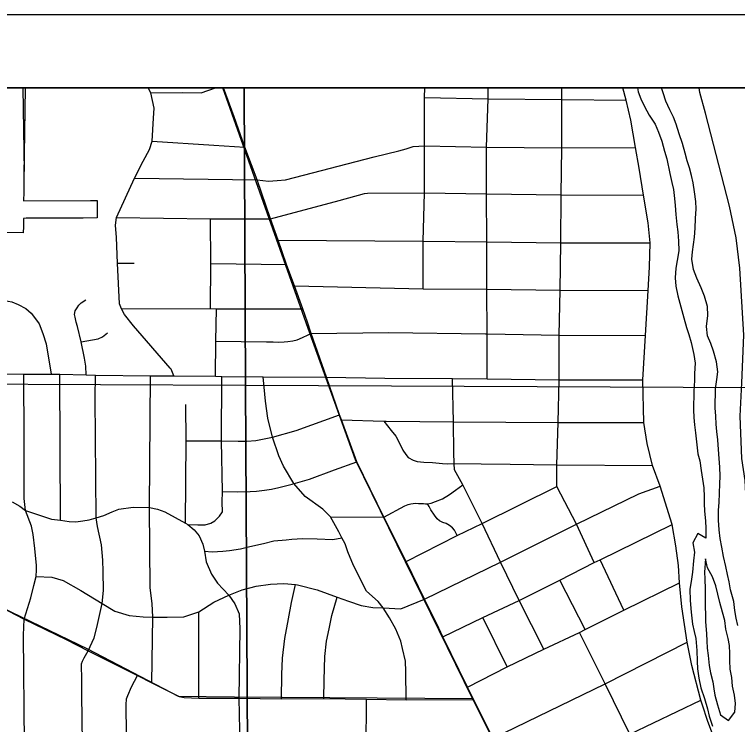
# Model space of a CAD drawing. Extents: x 0 to 34, y 0 to 22.
# Drawn here: x 4.717 to 5.702, y 20.032 to 21 of the extents above; entities that cross this region are included whole.
import ezdxf

# ---------------------------------------------------------------- set-up
doc = ezdxf.new("R2010")
doc.units = 0
for name, color, linetype in [('Default', 7, 'Continuous'), ('GM_X_City_Street', 7, 'Continuous'), ('GM_X_County_Road', 7, 'Continuous'), ('GM_X_Major_River', 7, 'Continuous'), ('GM_X_Rail_Line', 7, 'Continuous'), ('GM_X_Section', 7, 'Continuous'), ('GM_X_State_Route', 7, 'Continuous'), ('GM_X_Township_Road', 7, 'Continuous'), ('SH_Data', 7, 'Continuous')]:
    doc.layers.add(name, color=color, linetype=linetype)

msp = doc.modelspace()

# ---------------------------------------------------------------- linework, layer by layer
at = {"layer": 'Default'}
for points in [[(5.03004, 20.9), (4.04968, 20.9), (4.04262, 20.49916), (5.03178, 20.49467)], [(6.02712, 20.9), (5.03004, 20.9), (5.03178, 20.49467), (6.02623, 20.49008)]]:
    msp.add_lwpolyline(points, close=True, dxfattribs=at)
at = {"layer": 'GM_X_City_Street'}
for p, q in [((4.88036, 20.77658), (5.04769, 20.77437)), ((4.85724, 20.6608), (4.87975, 20.66101)), ((4.98437, 20.66051), (5.08758, 20.65914)), ((4.77938, 20.31032), (4.77836, 20.50948)), ((5.1474, 20.31498), (5.22005, 20.31469)), ((5.54738, 20.18784), (5.51521, 20.25654)), ((5.49452, 20.1614), (5.46025, 20.22881)), ((4.96783, 20.0678), (4.9682, 20.18561)), ((5.3883, 20.1105), (5.35542, 20.1776))]:
    msp.add_line(p, q, dxfattribs=at)
for points in [[(4.93384, 20.5071), (4.9301, 20.51642), (4.92885, 20.51767), (4.87916, 20.57544), (4.86673, 20.59097), (4.86239, 20.59843), (4.8599, 20.60526), (4.85724, 20.6608), (4.85555, 20.69596), (4.85431, 20.71273), (4.85555, 20.72329), (4.88036, 20.77658), (4.89209, 20.80005), (4.9007, 20.8157), (4.90428, 20.82737), (4.90635, 20.85838), (4.90696, 20.87204), (4.90251, 20.89294), (4.89883, 20.9)], [(4.90251, 20.89294), (4.94563, 20.89353), (4.97104, 20.89324), (4.99056, 20.9)], [(5.27388, 20.6261), (5.27392, 20.69071), (5.27583, 20.75666), (5.27553, 20.82099), (5.27583, 20.88667), (5.27593, 20.9)], [(5.36125, 20.50313), (5.36105, 20.56461), (5.3608, 20.62542), (5.36047, 20.69013), (5.36041, 20.75525), (5.36029, 20.81928), (5.36241, 20.8851), (5.36262, 20.9)], [(5.50709, 20.25271), (5.48271, 20.305), (5.4563, 20.35646), (5.4563, 20.38615), (5.45812, 20.44373), (5.45949, 20.50176), (5.45909, 20.56294), (5.46063, 20.62406), (5.46155, 20.68885), (5.46204, 20.75417), (5.46286, 20.81815), (5.46294, 20.8839), (5.46304, 20.9)], [(5.80628, 19.96327), (5.7868, 19.98904), (5.77257, 20.0246), (5.76261, 20.04594), (5.75692, 20.10143), (5.74554, 20.16545), (5.73985, 20.20102), (5.73416, 20.24654), (5.72705, 20.2878), (5.71851, 20.31625), (5.71424, 20.33759), (5.71282, 20.36462), (5.70855, 20.3945), (5.70589, 20.45235), (5.70855, 20.49754), (5.71096, 20.56277), (5.70911, 20.59297), (5.70541, 20.65399), (5.70082, 20.69532), (5.69167, 20.73859), (5.659, 20.86529), (5.65113, 20.89381), (5.64998, 20.9)], [(5.27583, 20.88667), (5.36241, 20.8851), (5.46294, 20.8839), (5.5507, 20.8833)], [(4.90428, 20.82737), (4.98865, 20.8216), (5.03078, 20.81926)], [(5.04769, 20.77437), (5.06308, 20.7726), (5.0746, 20.77352), (5.08612, 20.77445), (5.20686, 20.80578), (5.2405, 20.81408), (5.25064, 20.81684), (5.26032, 20.82007), (5.27553, 20.82099), (5.36029, 20.81928), (5.46286, 20.81815), (5.56335, 20.81869)], [(5.06594, 20.72131), (5.15924, 20.74629), (5.19398, 20.75581), (5.19797, 20.75643), (5.27583, 20.75666), (5.36041, 20.75525), (5.46204, 20.75417), (5.57434, 20.75347)], [(4.85555, 20.72329), (4.98407, 20.72149), (5.06594, 20.72131)], [(4.98414, 20.5991), (4.98437, 20.66051), (4.98407, 20.72149)], [(5.07615, 20.69217), (5.27392, 20.69071), (5.36047, 20.69013), (5.46155, 20.68885), (5.58323, 20.68871)], [(5.09849, 20.62999), (5.27388, 20.6261), (5.3608, 20.62542), (5.46063, 20.62406), (5.58083, 20.62365)], [(4.63511, 20.61125), (4.68359, 20.61022), (4.69494, 20.61074), (4.70319, 20.61022), (4.71299, 20.60816), (4.72176, 20.60455), (4.73208, 20.59887), (4.7393, 20.59268), (4.74394, 20.58701), (4.75013, 20.57824), (4.75529, 20.56484), (4.75993, 20.55091), (4.76686, 20.5096)], [(4.8145, 20.50864), (4.81386, 20.52034), (4.81227, 20.53116), (4.8075, 20.55376), (4.8024, 20.57476), (4.80096, 20.58056), (4.79926, 20.58712), (4.79854, 20.59099), (4.79954, 20.59576), (4.80209, 20.60022), (4.80457, 20.60378), (4.8075, 20.6069), (4.81386, 20.61072)], [(4.86239, 20.59843), (4.98414, 20.5991), (4.99234, 20.59876), (5.10984, 20.59851)], [(4.99077, 20.50669), (4.99123, 20.55462), (4.99234, 20.59876)], [(4.8075, 20.55376), (4.8307, 20.55784), (4.83669, 20.5606), (4.84359, 20.56582)], [(4.99123, 20.55462), (5.06014, 20.55351), (5.06956, 20.55351), (5.07709, 20.55327), (5.08439, 20.55374), (5.08957, 20.55398), (5.09616, 20.55492), (5.10205, 20.55633), (5.10535, 20.55775), (5.12119, 20.5651)], [(5.12119, 20.5651), (5.22645, 20.56636), (5.35898, 20.56465), (5.36105, 20.56461), (5.45909, 20.56294), (5.57687, 20.56209)], [(4.74661, 20.24255), (4.74675, 20.24854), (4.74447, 20.27201), (4.74221, 20.29094), (4.73993, 20.3023), (4.73177, 20.3238), (4.73009, 20.34017), (4.73009, 20.42195), (4.72937, 20.5096)], [(4.80936, 20.00632), (4.80859, 20.07275), (4.80859, 20.09688), (4.80816, 20.10984), (4.80805, 20.11479), (4.80923, 20.1183), (4.81166, 20.12281), (4.81737, 20.13226), (4.82544, 20.14996), (4.82913, 20.16426), (4.83632, 20.19674), (4.8379, 20.21454), (4.83743, 20.24038), (4.83697, 20.25606), (4.83513, 20.27682), (4.83005, 20.30173), (4.82784, 20.31368), (4.82681, 20.47714), (4.82702, 20.50812)], [(4.90415, 20.08879), (4.90535, 20.17844), (4.90445, 20.19697), (4.90148, 20.2183), (4.90073, 20.32759), (4.902, 20.50751)], [(4.95316, 20.30459), (4.96653, 20.30423), (4.97648, 20.30423), (4.98422, 20.30644), (4.98974, 20.30976), (4.99637, 20.31583), (5.00024, 20.32192), (4.99969, 20.33518), (5.00024, 20.34954), (4.99914, 20.41862), (4.99949, 20.50636)], [(5.25088, 20.06565), (5.25046, 20.10422), (5.24969, 20.11821), (5.2458, 20.13531), (5.24347, 20.14541), (5.23647, 20.16173), (5.22792, 20.17727), (5.21914, 20.19075), (5.21238, 20.19981), (5.19684, 20.2138), (5.17897, 20.24877), (5.17119, 20.26742), (5.16731, 20.2783), (5.16304, 20.28646), (5.15876, 20.29462), (5.1474, 20.31498), (5.137, 20.32571), (5.11291, 20.34281), (5.09754, 20.3603), (5.08353, 20.3839), (5.07725, 20.39802), (5.06824, 20.4235), (5.06196, 20.44978), (5.05883, 20.47291), (5.05571, 20.50571)], [(5.43823, 20.13449), (5.4048, 20.20109), (5.37952, 20.2534), (5.35413, 20.30582), (5.32779, 20.35852), (5.31658, 20.37898), (5.31622, 20.38781), (5.31561, 20.40284), (5.3151, 20.44435), (5.31387, 20.50343)], [(4.94993, 20.30637), (4.95093, 20.41856), (4.95048, 20.46821)], [(4.95093, 20.41856), (4.99914, 20.41862), (5.02152, 20.41811), (5.03336, 20.41811), (5.04566, 20.41902), (5.06824, 20.4235), (5.10077, 20.43268), (5.15988, 20.45407)], [(5.16245, 20.44713), (5.22047, 20.44545), (5.22364, 20.44542), (5.3151, 20.44435), (5.45812, 20.44373), (5.57457, 20.44377)], [(5.22047, 20.44545), (5.2301, 20.43263), (5.23639, 20.42486), (5.2412, 20.41634), (5.24602, 20.40598), (5.25046, 20.40005), (5.25343, 20.39598), (5.26009, 20.39227), (5.26564, 20.39043), (5.2749, 20.38968), (5.28674, 20.38894), (5.30007, 20.38783), (5.30711, 20.38747), (5.31622, 20.38781), (5.35302, 20.38709), (5.39264, 20.38673), (5.4563, 20.38615), (5.5867, 20.38523)], [(5.00024, 20.34954), (5.02128, 20.34916), (5.03808, 20.3498), (5.04663, 20.35011), (5.05741, 20.35138), (5.06692, 20.35297), (5.07706, 20.35487), (5.09513, 20.35962), (5.09754, 20.3603), (5.09995, 20.36098), (5.11889, 20.36628), (5.1528, 20.37896), (5.18335, 20.38998)], [(5.22005, 20.31469), (5.24907, 20.33009), (5.25357, 20.33186), (5.2569, 20.33284), (5.26004, 20.33342), (5.26297, 20.33362), (5.26767, 20.33342), (5.27061, 20.33303), (5.27414, 20.33323), (5.27727, 20.33284), (5.27982, 20.33284), (5.2849, 20.33382), (5.29058, 20.33577), (5.30038, 20.3395), (5.30998, 20.34537), (5.318, 20.35144), (5.32779, 20.35852)], [(5.2506, 20.25421), (5.32015, 20.28949), (5.35413, 20.30582), (5.4563, 20.35646)], [(5.27558, 20.20278), (5.37952, 20.2534), (5.48271, 20.305), (5.56791, 20.3464), (5.59709, 20.35676)], [(4.71365, 20.33559), (4.72419, 20.3297), (4.73177, 20.3238), (4.74525, 20.31916), (4.75621, 20.31537), (4.76716, 20.312), (4.77938, 20.31032), (4.79118, 20.30863), (4.80045, 20.30821), (4.80972, 20.30947), (4.81857, 20.31074), (4.82784, 20.31368), (4.83837, 20.31706), (4.84975, 20.32169), (4.85902, 20.32548), (4.8784, 20.32843), (4.90073, 20.32759), (4.91162, 20.32535), (4.92171, 20.32179), (4.93596, 20.31408), (4.94993, 20.30637), (4.95316, 20.30459), (4.96147, 20.29747), (4.96859, 20.28916), (4.97334, 20.27788), (4.97571, 20.26839), (4.97808, 20.25355), (4.98521, 20.23694), (4.99351, 20.22447), (5.00894, 20.20845), (5.01725, 20.19659), (5.02318, 20.18293), (5.02378, 20.16217), (5.02259, 20.06758), (5.02378, 20.00254)], [(5.32015, 20.28949), (5.31665, 20.29676), (5.31387, 20.30022), (5.30972, 20.303), (5.3051, 20.30577), (5.30048, 20.30739), (5.29608, 20.30947), (5.29285, 20.31247), (5.28915, 20.31709), (5.28453, 20.32471), (5.28199, 20.32934), (5.27982, 20.33284)], [(5.30084, 20.15165), (5.35542, 20.1776), (5.4048, 20.20109), (5.46025, 20.22881), (5.50709, 20.25271), (5.51521, 20.25654), (5.61347, 20.30445)], [(4.97571, 20.26839), (4.98626, 20.26739), (5.00065, 20.26824), (5.00995, 20.26908), (5.02477, 20.27162), (5.03746, 20.27458), (5.05608, 20.27881), (5.07048, 20.2822), (5.08698, 20.2839), (5.09502, 20.28474), (5.10941, 20.28559), (5.1293, 20.28516), (5.15088, 20.28432), (5.16304, 20.28646)], [(4.53235, 20.24866), (4.59856, 20.23422), (4.62119, 20.22862), (4.6296, 20.2256), (4.66474, 20.20814), (4.69643, 20.19283), (4.73006, 20.17559), (4.78719, 20.14757), (4.81737, 20.13226), (4.88422, 20.09869), (4.90415, 20.08879), (4.93291, 20.07405), (4.9411, 20.07017), (4.94822, 20.06867), (4.96783, 20.0678), (5.00103, 20.06802), (5.02259, 20.06758), (5.08079, 20.06694), (5.13835, 20.06737), (5.19675, 20.06642), (5.25088, 20.06565), (5.34228, 20.06586)], [(4.73006, 20.17559), (4.73917, 20.20461), (4.74296, 20.22127), (4.74639, 20.23357), (4.74661, 20.24255)], [(4.74639, 20.23357), (4.7678, 20.23271), (4.78322, 20.22843), (4.8072, 20.21472), (4.83632, 20.19674), (4.85344, 20.18646), (4.87314, 20.18047), (4.89199, 20.17876), (4.90535, 20.17844), (4.92478, 20.17812), (4.94765, 20.17876), (4.9682, 20.18561), (4.98849, 20.19851), (5.00894, 20.20845), (5.0273, 20.21558), (5.04614, 20.22072), (5.06584, 20.22329), (5.08382, 20.22415), (5.1, 20.22268), (5.10266, 20.22244), (5.12921, 20.21558), (5.15662, 20.2053), (5.17203, 20.20017), (5.18916, 20.19418), (5.20544, 20.1916), (5.21914, 20.19075), (5.24333, 20.18981), (5.27558, 20.20278)], [(5.08079, 20.06694), (5.08129, 20.10022), (5.08203, 20.12223), (5.08533, 20.14937), (5.0901, 20.17578), (5.0945, 20.19816), (5.1, 20.22268)], [(5.33433, 20.08286), (5.3883, 20.1105), (5.43823, 20.13449), (5.48718, 20.15749), (5.49452, 20.1614), (5.54738, 20.18784), (5.6233, 20.22513)], [(5.13835, 20.06737), (5.13889, 20.09252), (5.13999, 20.1248), (5.14219, 20.14534), (5.14585, 20.16221), (5.14953, 20.18056), (5.15662, 20.2053)], [(4.80381, 19.94337), (4.76674, 19.97222), (4.76625, 19.97264), (4.74398, 19.99156), (4.73234, 20.00066), (4.73028, 20.00576), (4.72914, 20.15354), (4.73006, 20.17559)], [(5.55548, 20.01865), (5.52184, 20.08743), (5.48718, 20.15749)], [(5.36909, 20.01311), (5.52184, 20.08743), (5.63399, 20.14425)], [(4.86527, 19.57374), (4.86631, 19.60807), (4.86654, 19.68897), (4.86844, 19.73657), (4.86844, 19.77602), (4.86846, 19.82796), (4.86792, 19.88479), (4.86802, 19.88601), (4.86952, 19.95609), (4.86993, 20.0052), (4.86875, 20.04986), (4.86875, 20.05884), (4.86933, 20.06667), (4.87107, 20.0716), (4.87629, 20.0832), (4.88422, 20.09869)], [(5.19251, 19.47117), (5.19296, 19.53451), (5.19303, 19.5957), (5.19246, 19.66176), (5.19312, 19.72848), (5.19338, 19.79797), (5.19277, 19.86184), (5.19489, 19.93102), (5.19599, 19.99843), (5.19675, 20.06642)], [(5.40428, 19.94211), (5.4184, 19.94907), (5.53757, 20.00907), (5.55548, 20.01865), (5.65266, 20.06503)]]:
    msp.add_lwpolyline(points, dxfattribs=at)
at = {"layer": 'GM_X_County_Road'}
for points in [[(5.65481, 20.05838), (5.65266, 20.06503), (5.64001, 20.11247), (5.63399, 20.14425), (5.6265, 20.19228), (5.6233, 20.22513), (5.62179, 20.24863), (5.61841, 20.2753), (5.61347, 20.30445), (5.59709, 20.35676), (5.5867, 20.38523), (5.57935, 20.41485), (5.57457, 20.44377), (5.57359, 20.50176), (5.57687, 20.56209), (5.58083, 20.62365), (5.58248, 20.65528), (5.58323, 20.68871), (5.58083, 20.71567), (5.57434, 20.75347), (5.56817, 20.79037), (5.56335, 20.81869), (5.55703, 20.85574), (5.5507, 20.8833), (5.54627, 20.9)], [(4.53176, 20.51228), (4.5824, 20.51121), (4.61, 20.51056), (4.63319, 20.51058), (4.6692, 20.51025), (4.72937, 20.5096), (4.76686, 20.5096), (4.77836, 20.50948), (4.8145, 20.50864), (4.82702, 20.50812), (4.902, 20.50751), (4.93384, 20.5071), (4.99077, 20.50669), (4.99949, 20.50636), (5.05571, 20.50571), (5.1422, 20.50555), (5.2215, 20.504), (5.31387, 20.50343), (5.36125, 20.50313), (5.45949, 20.50176), (5.57359, 20.50176)], [(5.68583, 19.97163), (5.68052, 19.98641), (5.67435, 20.00313), (5.66155, 20.03747), (5.65481, 20.05838)]]:
    msp.add_lwpolyline(points, dxfattribs=at)
at = {"layer": 'GM_X_Major_River'}
for points in [[(5.566, 20.9), (5.56711, 20.89461), (5.57072, 20.88504), (5.57583, 20.87429), (5.58206, 20.86276), (5.59017, 20.85043), (5.59489, 20.83931), (5.59922, 20.82744), (5.60274, 20.81368), (5.60595, 20.80297), (5.61012, 20.78312), (5.61291, 20.7709), (5.615, 20.76135), (5.61666, 20.74915), (5.61723, 20.73964)], [(5.64473, 20.70867), (5.64538, 20.72196), (5.64601, 20.73488), (5.64545, 20.74477), (5.64381, 20.75811), (5.64178, 20.77031), (5.6397, 20.78062), (5.63686, 20.79094), (5.63401, 20.8005), (5.63118, 20.81082), (5.62726, 20.82421), (5.62296, 20.83722), (5.61867, 20.85061), (5.61506, 20.86019), (5.61031, 20.86979), (5.60485, 20.88168), (5.6009, 20.89317), (5.59886, 20.9)], [(5.61723, 20.73964), (5.61851, 20.72745), (5.61976, 20.71374), (5.62108, 20.70345), (5.62197, 20.69089), (5.62247, 20.67757), (5.62031, 20.66469), (5.6182, 20.65409), (5.61756, 20.64081), (5.61848, 20.62976), (5.62126, 20.6164), (5.62514, 20.6015), (5.6294, 20.58621), (5.63294, 20.57322), (5.63617, 20.56365), (5.63937, 20.55256), (5.64285, 20.53653), (5.64451, 20.52433), (5.64385, 20.51028), (5.64366, 20.50078), (5.643, 20.48636), (5.6425, 20.4609), (5.64267, 20.45064), (5.64399, 20.44035), (5.6453, 20.42968), (5.64658, 20.41749), (5.64853, 20.40111), (5.651, 20.39118), (5.65302, 20.37822), (5.65635, 20.35459), (5.65687, 20.34242), (5.65706, 20.33291), (5.65764, 20.3234), (5.65888, 20.30932), (5.65907, 20.29981), (5.65918, 20.28613), (5.64828, 20.29243), (5.64157, 20.27964), (5.64361, 20.26706), (5.64261, 20.25492), (5.64117, 20.23975), (5.63939, 20.22687), (5.63767, 20.21626), (5.63775, 20.20106), (5.63933, 20.18507), (5.6409, 20.16869), (5.64337, 20.15876), (5.64546, 20.14922), (5.64703, 20.13285), (5.64751, 20.1184), (5.64806, 20.10775), (5.64971, 20.09517), (5.65249, 20.08182), (5.65752, 20.06728), (5.66142, 20.05314), (5.66388, 20.04321), (5.66855, 20.02943)], [(5.70279, 20.16706), (5.70071, 20.17698), (5.69901, 20.18727), (5.69735, 20.19947), (5.69311, 20.21551), (5.69105, 20.22658), (5.68897, 20.2365), (5.68652, 20.24719), (5.68337, 20.26093), (5.68097, 20.2739), (5.67892, 20.28572), (5.67764, 20.29753), (5.67675, 20.31047), (5.67664, 20.32415), (5.67723, 20.3344), (5.67786, 20.34731), (5.67849, 20.35984), (5.6787, 20.37048), (5.67856, 20.38264), (5.67765, 20.39444), (5.67675, 20.40662), (5.6755, 20.41995), (5.6742, 20.43137), (5.67326, 20.44128), (5.67272, 20.45231), (5.6718, 20.46373), (5.67231, 20.48956), (5.67409, 20.50245), (5.67543, 20.51268), (5.6738, 20.5264), (5.66953, 20.54093), (5.66593, 20.55126), (5.66158, 20.56161), (5.66032, 20.57456), (5.66176, 20.58974), (5.66162, 20.6019), (5.65734, 20.61605), (5.653, 20.62716), (5.64719, 20.64058), (5.64247, 20.65208), (5.64009, 20.66619), (5.64106, 20.67644), (5.64373, 20.69615), (5.64473, 20.70867)], [(5.65862, 20.25764), (5.6575, 20.2398), (5.6577, 20.23029), (5.65818, 20.21622), (5.65829, 20.20292), (5.65846, 20.19228), (5.65864, 20.18201), (5.65883, 20.17251), (5.66002, 20.15539), (5.66059, 20.14587), (5.66115, 20.13598), (5.66248, 20.12607), (5.66373, 20.11237), (5.66581, 20.10245), (5.6686, 20.08985), (5.67031, 20.08032), (5.67167, 20.07193)], [(5.67167, 20.07193), (5.6752, 20.05856), (5.67912, 20.04518), (5.68998, 20.03736), (5.69894, 20.04858), (5.69956, 20.06072), (5.69825, 20.07177), (5.69584, 20.08436), (5.69455, 20.09578), (5.6925, 20.10722), (5.69197, 20.11902), (5.69178, 20.1289), (5.69161, 20.13954), (5.6899, 20.14908), (5.68674, 20.16206), (5.68507, 20.1735), (5.68187, 20.18496), (5.67834, 20.19833), (5.67552, 20.20941), (5.67308, 20.22086), (5.66839, 20.23312), (5.66141, 20.24542), (5.65862, 20.25764)]]:
    msp.add_lwpolyline(points, dxfattribs=at)
at = {"layer": 'GM_X_Rail_Line'}
for points in [[(3.25957, 20.9), (3.60823, 20.57966), (3.6929, 20.50592), (3.76774, 20.44387), (4.03449, 20.26899), (4.19117, 20.26046), (4.48816, 20.25779), (4.61357, 20.23074), (4.6473, 20.21621), (4.81604, 20.13517), (4.93992, 20.07043), (5.01672, 20.06971), (5.34106, 20.06734)], [(5.34106, 20.06734), (5.18153, 20.39254), (5.11921, 20.5654), (5.00073, 20.9)], [(5.34106, 20.06734), (5.47047, 19.808), (5.93994, 19.30918), (6.13609, 19.10059), (6.1472, 19.0806), (6.24546, 18.59231)]]:
    msp.add_lwpolyline(points, dxfattribs=at)
at = {"layer": 'GM_X_Section'}
for points in [[(4.04262, 20.49916), (5.03178, 20.49467), (5.03707, 19.50155), (4.05087, 19.50181)], [(5.03178, 20.49467), (6.02623, 20.49008), (6.02727, 20.20147), (5.90073, 20.05689), (5.88646, 19.80039), (5.98962, 19.50419), (5.03707, 19.50155)]]:
    msp.add_lwpolyline(points, close=True, dxfattribs=at)
at = {"layer": 'GM_X_State_Route'}
msp.add_line((5.36511, 20.02087), (5.34228, 20.06586), dxfattribs=at)
for points in [[(6.20138, 20.9), (4.73103, 20.9), (4.72984, 20.80885), (4.72979, 20.80519), (4.72976, 20.80276), (4.72956, 20.78748), (4.72953, 20.78507), (4.72946, 20.77807), (4.72936, 20.76903), (4.72932, 20.76434), (4.72928, 20.76047), (4.72925, 20.75759), (4.72913, 20.74583), (4.82048, 20.74628), (4.82383, 20.7463), (4.82951, 20.74633), (4.82939, 20.73473), (4.82927, 20.72251), (4.81043, 20.72242), (4.73252, 20.72203), (4.72889, 20.72201), (4.72877, 20.71084), (4.72869, 20.7024), (4.70313, 20.70263)], [(5.116, 20.58037), (5.10984, 20.59851), (5.09849, 20.62999), (5.08758, 20.65914), (5.07615, 20.69217), (5.06594, 20.72131), (5.04769, 20.77437), (5.03078, 20.81926), (5.01616, 20.86033), (5.00175, 20.9)], [(5.1422, 20.50555), (5.12119, 20.5651), (5.116, 20.58037)], [(5.29508, 20.16331), (5.27558, 20.20278), (5.2506, 20.25421), (5.22005, 20.31469), (5.18335, 20.38998), (5.16245, 20.44713), (5.15988, 20.45407), (5.1422, 20.50555)], [(5.34228, 20.06586), (5.33433, 20.08286), (5.30084, 20.15165), (5.29508, 20.16331)]]:
    msp.add_lwpolyline(points, dxfattribs=at)
at = {"layer": 'GM_X_Township_Road'}
msp.add_line((4.73016, 20.7857), (4.72856, 20.9), dxfattribs=at)
msp.add_lwpolyline([(7.58449, 20.9), (3.04782, 20.9)], dxfattribs=at)
at = {"layer": 'SH_Data'}
for p, q in [((2, 21), (9, 21)), ((2.1, 20.9), (8.9, 20.9))]:
    msp.add_line(p, q, dxfattribs=at)

doc.saveas('drawing.dxf')
